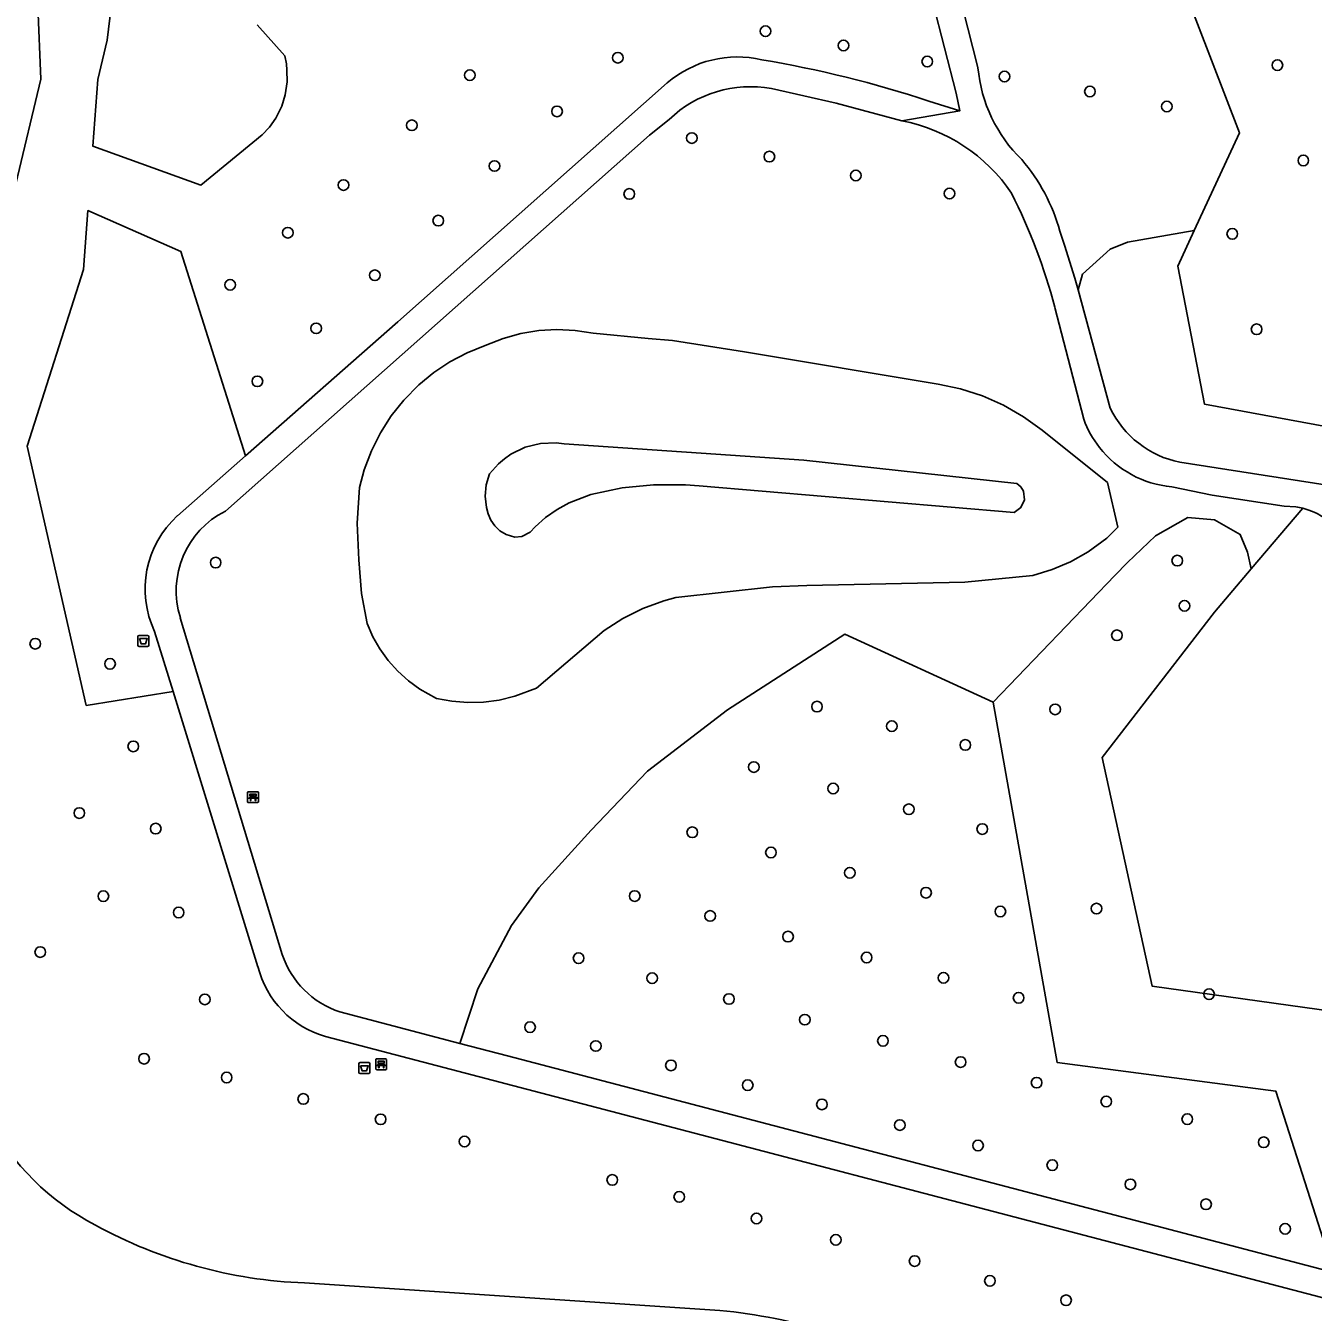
# Model space of a CAD drawing. Extents: x 161258 to 161838, y 380833 to 381727.
# Drawn here: x 161369 to 161487.3, y 381475.7 to 381594 of the extents above; entities that cross this region are included whole.
import ezdxf

# ---------------------------------------------------------------- set-up
doc = ezdxf.new("R2010")
doc.units = 0
for name, color, linetype in [('IMGEO_Afvalbak', 7, 'Continuous'), ('IMGEO_Bank', 7, 'Continuous'), ('IMGEO_Boom', 7, 'Continuous'), ('IMGEO_Gemengd_bos', 7, 'Continuous'), ('IMGEO_Groenvoorziening', 7, 'Continuous'), ('IMGEO_Voetpad_gesloten', 7, 'Continuous')]:
    doc.layers.add(name, color=color, linetype=linetype)

msp = doc.modelspace()

# ---------------------------------------------------------------- linework, layer by layer
at = {"layer": 'IMGEO_Afvalbak'}
for p, q in [((161379.28, 381537.04), (161379.28, 381537.84)), ((161379.28, 381537.84), (161379.28, 381537.04)), ((161379.38, 381537.94), (161380.17, 381537.94)), ((161380.17, 381537.94), (161379.38, 381537.94)), ((161380.27, 381537.84), (161380.27, 381537.04)), ((161380.27, 381537.04), (161380.27, 381537.84)), ((161380.17, 381536.94), (161379.38, 381536.94)), ((161379.38, 381536.94), (161380.17, 381536.94)), ((161399.69, 381498.68), (161400.48, 381498.68)), ((161400.48, 381498.68), (161399.69, 381498.68)), ((161399.59, 381497.78), (161399.59, 381498.58)), ((161399.59, 381498.58), (161399.59, 381497.78)), ((161400.48, 381497.68), (161399.69, 381497.68)), ((161399.69, 381497.68), (161400.48, 381497.68)), ((161400.58, 381498.58), (161400.58, 381497.78)), ((161400.58, 381497.78), (161400.58, 381498.58))]:
    msp.add_line(p, q, dxfattribs=at)
for points in [[(161379.42, 381537.65), (161380.13, 381537.65), (161379.98, 381537.18), (161379.57, 381537.18), (161379.42, 381537.65)], [(161399.73, 381498.4), (161400.44, 381498.4), (161400.29, 381497.93), (161399.88, 381497.93), (161399.73, 381498.4)]]:
    msp.add_lwpolyline(points, dxfattribs=at)
for centre, start, end in [((161379.38, 381537.84), 90, 180), ((161379.38, 381537.84), 90, 180), ((161380.17, 381537.84), 0, 90), ((161380.17, 381537.84), 360, 90), ((161379.38, 381537.04), 180, 270), ((161379.38, 381537.04), 180, 270), ((161380.17, 381537.04), 270, 0), ((161380.17, 381537.04), 270, 0), ((161399.69, 381498.58), 90, 180), ((161399.69, 381498.58), 90, 180), ((161400.48, 381498.58), 0, 90), ((161400.48, 381498.58), 360, 90), ((161399.69, 381497.78), 180, 270), ((161399.69, 381497.78), 180, 270), ((161400.48, 381497.78), 270, 0), ((161400.48, 381497.78), 270, 0)]:
    msp.add_arc(centre, 0.1, start, end, dxfattribs=at)
at = {"layer": 'IMGEO_Bank'}
for p, q in [((161389.35, 381522.66), (161389.35, 381523.5)), ((161389.35, 381523.5), (161389.35, 381522.66)), ((161389.43, 381523.58), (161390.27, 381523.58)), ((161390.27, 381523.58), (161389.43, 381523.58)), ((161390.35, 381523.51), (161390.35, 381522.67)), ((161390.35, 381522.67), (161390.35, 381523.51)), ((161390.28, 381522.58), (161389.44, 381522.58)), ((161389.44, 381522.58), (161390.28, 381522.58)), ((161389.66, 381523.09), (161389.66, 381523.19)), ((161390.05, 381522.98), (161389.66, 381522.98)), ((161389.99, 381523.2), (161389.71, 381523.2)), ((161389.71, 381523.19), (161389.71, 381523.09)), ((161389.71, 381523.08), (161389.99, 381523.08)), ((161390, 381523.09), (161390, 381523.19)), ((161390.04, 381523.19), (161390.04, 381523.09)), ((161401.13, 381498.1), (161401.13, 381498.94)), ((161401.13, 381498.94), (161401.13, 381498.1)), ((161401.21, 381499.03), (161402.05, 381499.03)), ((161402.05, 381499.03), (161401.21, 381499.03)), ((161401.44, 381498.53), (161401.44, 381498.64)), ((161401.48, 381498.64), (161401.48, 381498.53)), ((161401.77, 381498.64), (161401.49, 381498.64)), ((161401.78, 381498.53), (161401.78, 381498.64)), ((161401.82, 381498.64), (161401.82, 381498.53)), ((161402.13, 381498.95), (161402.13, 381498.11)), ((161402.13, 381498.11), (161402.13, 381498.95)), ((161402.06, 381498.03), (161401.22, 381498.03)), ((161401.22, 381498.03), (161402.06, 381498.03)), ((161401.83, 381498.42), (161401.44, 381498.42)), ((161401.49, 381498.53), (161401.77, 381498.53))]:
    msp.add_line(p, q, dxfattribs=at)
for points in [[(161389.6, 381522.98), (161389.46, 381522.98), (161389.57, 381523.08), (161389.66, 381523.08)], [(161389.66, 381523.2), (161389.57, 381523.2), (161389.57, 381523.36), (161390.13, 381523.36), (161390.13, 381523.2), (161390.05, 381523.2)], [(161389.65, 381522.97), (161389.65, 381522.77), (161389.61, 381522.77), (161389.61, 381522.97)], [(161390.05, 381523.08), (161390.13, 381523.08), (161390.25, 381522.98), (161390.11, 381522.98)], [(161390.1, 381522.97), (161390.1, 381522.77), (161390.06, 381522.77), (161390.06, 381522.97)], [(161401.43, 381498.64), (161401.35, 381498.64), (161401.35, 381498.81), (161401.91, 381498.81), (161401.91, 381498.64), (161401.83, 381498.64)], [(161401.38, 381498.42), (161401.24, 381498.42), (161401.35, 381498.53), (161401.43, 381498.53)], [(161401.43, 381498.42), (161401.43, 381498.21), (161401.39, 381498.21), (161401.39, 381498.42)], [(161401.83, 381498.53), (161401.91, 381498.53), (161402.02, 381498.42), (161401.89, 381498.42)], [(161401.88, 381498.42), (161401.88, 381498.21), (161401.84, 381498.21), (161401.84, 381498.42)]]:
    msp.add_lwpolyline(points, dxfattribs=at)
for centre, radius, start, end in [((161389.43, 381523.5), 0.0779, 92.4484, 184.2845), ((161389.43, 381523.5), 0.0779, 92.4484, 184.2845), ((161390.27, 381523.5), 0.0779, 2.4484, 94.2845), ((161390.27, 381523.5), 0.0779, 2.4484, 94.2845), ((161389.43, 381522.66), 0.0779, 182.4484, 274.2845), ((161389.43, 381522.66), 0.0779, 182.4484, 274.2845), ((161389.6, 381522.97), 0.00671, 2.8957, 87.1043), ((161389.66, 381522.97), 0.00671, 92.8957, 177.1043), ((161389.66, 381523.19), 0.00671, 2.8957, 87.1043), ((161389.66, 381523.09), 0.00671, 272.8957, 357.1043), ((161389.71, 381523.19), 0.00671, 92.8957, 177.1043), ((161389.71, 381523.09), 0.00671, 182.8957, 267.1043), ((161389.99, 381523.19), 0.00671, 2.8957, 87.1043), ((161389.99, 381523.09), 0.00671, 272.8957, 357.1043), ((161390.05, 381523.19), 0.00671, 92.8957, 177.1043), ((161390.05, 381523.09), 0.00671, 182.8957, 267.1043), ((161390.05, 381522.97), 0.00671, 2.8957, 87.1043), ((161390.11, 381522.97), 0.00671, 92.8957, 177.1043), ((161390.27, 381522.66), 0.0779, 272.4484, 4.2845), ((161390.27, 381522.66), 0.0779, 272.4484, 4.2845), ((161401.21, 381498.95), 0.0779, 92.4484, 184.2845), ((161401.21, 381498.95), 0.0779, 92.4484, 184.2845), ((161401.43, 381498.64), 0.00671, 2.8957, 87.1043), ((161401.49, 381498.64), 0.00671, 92.8957, 177.1043), ((161401.77, 381498.64), 0.00671, 2.8957, 87.1043), ((161401.83, 381498.64), 0.00671, 92.8957, 177.1043), ((161402.05, 381498.95), 0.0779, 2.4484, 94.2845), ((161402.05, 381498.95), 0.0779, 2.4484, 94.2845), ((161401.21, 381498.11), 0.0779, 182.4484, 274.2845), ((161401.21, 381498.11), 0.0779, 182.4484, 274.2845), ((161401.38, 381498.42), 0.00671, 2.8957, 87.1043), ((161401.43, 381498.53), 0.00671, 272.8957, 357.1043), ((161401.44, 381498.42), 0.00671, 92.8957, 177.1043), ((161401.49, 381498.53), 0.00671, 182.8957, 267.1043), ((161401.77, 381498.53), 0.00671, 272.8957, 357.1043), ((161401.83, 381498.53), 0.00671, 182.8957, 267.1043), ((161401.83, 381498.42), 0.00671, 2.8957, 87.1043), ((161401.89, 381498.42), 0.00671, 92.8957, 177.1043), ((161402.05, 381498.11), 0.0779, 272.4484, 4.2845), ((161402.05, 381498.11), 0.0779, 272.4484, 4.2845)]:
    msp.add_arc(centre, radius, start, end, dxfattribs=at)
at = {"layer": 'IMGEO_Boom'}
for centre in [(161436.95, 381593.48), (161444.12, 381592.17), (161423.38, 381591.04), (161451.81, 381590.69), (161409.78, 381589.44), (161458.91, 381589.31), (161483.99, 381590.36), (161466.76, 381587.94), (161417.79, 381586.11), (161473.83, 381586.56), (161404.45, 381584.83), (161430.18, 381583.66), (161412.04, 381581.09), (161437.3, 381581.95), (161486.37, 381581.6), (161445.25, 381580.22), (161398.17, 381579.34), (161424.43, 381578.52), (161453.85, 381578.56), (161406.88, 381576.07), (161393.05, 381574.96), (161479.84, 381574.85), (161401.05, 381571.05), (161387.75, 381570.17), (161395.66, 381566.17), (161482.08, 381566.08), (161390.25, 381561.3), (161386.42, 381544.64), (161474.79, 381544.82), (161475.45, 381540.67), (161369.84, 381537.18), (161469.24, 381537.96), (161376.71, 381535.33), (161441.68, 381531.4), (161463.57, 381531.15), (161448.55, 381529.61), (161378.85, 381527.75), (161455.31, 381527.88), (161435.87, 381525.85), (161443.16, 381523.87), (161450.12, 381521.97), (161373.89, 381521.62), (161380.91, 381520.19), (161430.22, 381519.85), (161456.87, 381520.15), (161437.45, 381518), (161444.69, 381516.13), (161376.1, 381513.98), (161424.93, 381513.99), (161451.7, 381514.3), (161383.02, 381512.48), (161458.53, 381512.57), (161467.36, 381512.84), (161431.86, 381512.16), (161439.02, 381510.26), (161370.3, 381508.84), (161419.77, 381508.28), (161446.24, 381508.34), (161426.53, 381506.44), (161453.31, 381506.48), (161385.42, 381504.49), (161433.59, 381504.53), (161460.21, 381504.64), (161477.71, 381504.97), (161415.31, 381501.94), (161440.56, 381502.63), (161447.74, 381500.68), (161421.35, 381500.21), (161379.84, 381499.04), (161428.26, 381498.43), (161454.88, 381498.73), (161387.43, 381497.31), (161435.31, 381496.61), (161461.86, 381496.84), (161394.47, 381495.34), (161442.13, 381494.84), (161468.26, 381495.11), (161401.58, 381493.47), (161475.71, 381493.49), (161449.29, 381492.94), (161409.29, 381491.43), (161456.48, 381491.06), (161482.73, 381491.36), (161463.3, 381489.26), (161422.87, 381487.9), (161470.48, 381487.49), (161429.02, 381486.34), (161477.43, 381485.66), (161436.12, 381484.36), (161484.7, 381483.41), (161443.41, 381482.39), (161450.65, 381480.44), (161457.57, 381478.62), (161464.57, 381476.84)]:
    msp.add_circle(centre, 0.489, dxfattribs=at)
at = {"layer": 'IMGEO_Gemengd_bos'}
for points in [[(161508.82, 381602.95), (161505.54, 381613.91), (161494.82, 381620.63), (161446.25, 381630.28), (161451.89, 381608.12), (161472.78, 381604.21), (161480.49, 381584.14), (161476.35, 381575.16), (161474.83, 381571.88), (161477.28, 381559.21), (161492.91, 381556.32), (161500.31, 381562.38), (161506.82, 381566.88), (161513.04, 381571.78), (161513.88, 381574.42), (161513.85, 381575.8), (161511.64, 381584.41), (161510.04, 381594.05)], [(161457.86, 381531.82), (161444.24, 381538.05), (161433.46, 381531.11), (161426.11, 381525.48), (161420.93, 381520.06), (161416.11, 381514.75), (161413.62, 381511.28), (161410.52, 381505.45), (161408.86, 381500.45), (161413.24, 381499.3), (161489.17, 381479.38), (161483.83, 381496.07), (161463.75, 381498.68)]]:
    msp.add_lwpolyline(points, close=True, dxfattribs=at)
for points in [[(161377.4, 381600.53), (161376.45, 381592.67), (161375.59, 381589.04), (161375.13, 381582.92), (161385.05, 381579.33), (161390.68, 381583.97), (161391.36, 381584.66), (161391.94, 381585.49), (161392.5, 381586.6), (161392.81, 381587.62), (161393, 381588.83), (161392.97, 381589.91), (161392.92, 381590.49), (161392.77, 381591.23), (161390.22, 381594.07)], [(161383.21, 381573.24), (161374.68, 381576.99), (161374.27, 381571.59), (161369.09, 381555.33), (161374.53, 381531.51), (161382.51, 381532.78), (161380.8, 381538.31)], [(161382.91, 381548.95), (161389.17, 381554.46), (161383.21, 381573.24)]]:
    msp.add_lwpolyline(points, dxfattribs=at)
msp.add_arc((161389.05, 381542.21), 9.12, 132.3194, 205.3052, dxfattribs=at)
at = {"layer": 'IMGEO_Groenvoorziening'}
for points in [[(161391.37, 381667.33), (161386.89, 381668.72), (161334.88, 381686.35), (161332.88, 381684.21), (161332.5, 381684.36), (161308.9, 381657.34), (161323.25, 381645.46), (161342.6, 381633.77), (161351.06, 381627.81), (161358.39, 381621.53), (161365.09, 381614.24), (161367.7, 381609.22), (161369.8, 381602.57), (161370.36, 381589.07), (161368.05, 381579.46), (161365.83, 381572.14), (161359.24, 381542.5), (161358.09, 381525.59)], [(161358.09, 381525.59), (161359.24, 381542.5), (161365.83, 381572.14), (161368.05, 381579.46), (161370.36, 381589.07), (161369.8, 381602.57), (161367.7, 381609.22), (161365.09, 381614.24), (161358.39, 381621.53), (161351.06, 381627.81), (161342.6, 381633.77), (161323.25, 381645.46), (161308.9, 381657.34)], [(161451.97, 381587.04), (161454.81, 381586.17), (161454.47, 381587.79), (161449.12, 381608.64), (161435.42, 381611.2), (161433.6, 381611.54), (161428.27, 381612.54), (161426.31, 381612.91), (161424.99, 381608.18), (161407.09, 381620.1), (161405.58, 381623.3), (161408.29, 381627.66), (161418.85, 381627.33), (161418.97, 381635.71), (161426.68, 381634.17), (161443.42, 381630.85), (161443.34, 381631.15)], [(161472.78, 381604.21), (161451.89, 381608.12), (161456.47, 381590.13)], [(161463.99, 381575.1), (161464.41, 381573.8), (161465.38, 381570.78), (161465.67, 381569.71), (161466.09, 381571.16), (161468.62, 381573.45), (161470.21, 381574.1), (161476.35, 381575.16), (161480.49, 381584.14), (161472.78, 381604.21)], [(161390.22, 381594.07), (161392.77, 381591.23), (161392.92, 381590.49), (161392.97, 381589.91), (161393, 381588.83), (161392.81, 381587.62), (161392.5, 381586.6), (161391.94, 381585.49), (161391.36, 381584.66), (161390.68, 381583.97), (161385.05, 381579.33), (161375.13, 381582.92), (161375.59, 381589.04), (161376.45, 381592.67), (161377.4, 381600.53)], [(161390.3, 381507.5), (161382.51, 381532.78), (161374.53, 381531.51), (161369.09, 381555.33), (161374.27, 381571.59), (161374.68, 381576.99), (161383.21, 381573.24), (161389.17, 381554.46), (161403.16, 381566.78), (161427.92, 381588.74)], [(161449.47, 381585.24), (161443.44, 381586.88), (161437.49, 381588.21)], [(161428.1, 381585.37), (161426.29, 381583.91), (161387.31, 381549.37)], [(161474.83, 381571.88), (161476.35, 381575.16), (161470.21, 381574.1), (161468.62, 381573.45), (161466.09, 381571.16), (161465.67, 381569.71), (161468.62, 381558.84)], [(161491.59, 381552.89), (161494.08, 381555.1), (161495.14, 381556.03), (161492.91, 381556.32), (161477.28, 381559.21), (161474.83, 381571.88)], [(161466.2, 381557.81), (161463.54, 381568.1)], [(161475.02, 381553.86), (161488.37, 381551.78)], [(161485.69, 381549.76), (161484.61, 381549.82), (161478, 381550.85), (161474.28, 381551.6)], [(161444.24, 381538.05), (161457.86, 381531.82), (161469.06, 381543.46), (161470.21, 381544.66), (161472.79, 381547.11), (161475.77, 381548.78), (161478.22, 381548.58), (161480.58, 381547.23), (161481.24, 381545.6), (161481.58, 381544.07), (161486.32, 381549.64)], [(161486.32, 381549.64), (161481.58, 381544.07), (161478.2, 381540.08), (161467.87, 381526.74), (161472.49, 381505.7), (161492, 381502.98), (161488.6, 381514.3)], [(161492, 381502.98), (161472.49, 381505.7), (161467.87, 381526.74), (161478.2, 381540.08), (161481.58, 381544.07), (161481.24, 381545.6), (161480.58, 381547.23), (161478.22, 381548.58), (161475.77, 381548.78), (161472.79, 381547.11), (161470.21, 381544.66), (161469.06, 381543.46), (161457.86, 381531.82), (161463.75, 381498.68), (161483.83, 381496.07), (161489.17, 381479.38), (161494.07, 381478.1)], [(161383.17, 381539.56), (161392.54, 381508.62)], [(161397.82, 381503.35), (161408.86, 381500.45), (161410.52, 381505.45), (161413.62, 381511.28), (161416.11, 381514.75), (161420.93, 381520.06), (161426.11, 381525.48), (161433.46, 381531.11), (161444.24, 381538.05)], [(161499.61, 381473.97), (161493.11, 381475.77), (161396.52, 381501.07)], [(161432.76, 381475.9), (161394.59, 381478.44)], [(161394.59, 381478.44), (161432.76, 381475.9)]]:
    msp.add_lwpolyline(points, dxfattribs=at)
for points in [[(161399.43, 381548.27), (161399.57, 381544.89), (161399.83, 381541.8), (161400.34, 381539.03), (161400.87, 381537.83), (161401.52, 381536.7), (161402.28, 381535.63), (161403.16, 381534.66), (161404.13, 381533.78), (161405.19, 381533), (161406.7, 381532.16), (161408.13, 381531.89), (161409.58, 381531.78), (161411.04, 381531.82), (161412.48, 381532.01), (161413.9, 381532.35), (161415.89, 381533.11), (161422.11, 381538.4), (161423.84, 381539.5), (161425.68, 381540.41), (161427.61, 381541.13), (161428.7, 381541.43), (161437.59, 381542.41), (161440.75, 381542.54), (161455.26, 381542.84), (161461.51, 381543.44), (161463.28, 381543.99), (161464.98, 381544.72), (161466.6, 381545.63), (161468.32, 381546.87), (161469.32, 381547.9), (161468.37, 381551.99), (161462.37, 381556.81), (161460.66, 381558.05), (161458.82, 381559.1), (161456.89, 381559.96), (161454.88, 381560.61), (161452.8, 381561.04), (161435.01, 381564), (161428.4, 381565.05), (161426.17, 381565.25), (161421.11, 381565.73), (161419.45, 381565.98), (161417.78, 381566.06), (161416.11, 381565.96), (161414.46, 381565.69), (161412.84, 381565.24), (161411.18, 381564.59), (161409.52, 381563.93), (161407.94, 381563.1), (161406.46, 381562.12), (161405.09, 381560.98), (161403.72, 381559.57), (161402.56, 381558.12), (161401.56, 381556.56), (161400.73, 381554.91), (161400.08, 381553.17), (161399.64, 381551.54)], [(161440.75, 381542.54), (161437.59, 381542.41), (161428.7, 381541.43), (161427.61, 381541.13), (161425.68, 381540.41), (161423.84, 381539.5), (161422.11, 381538.4), (161415.89, 381533.11), (161413.9, 381532.35), (161412.48, 381532.01), (161411.04, 381531.82), (161409.58, 381531.78), (161408.13, 381531.89), (161406.7, 381532.16), (161405.19, 381533), (161404.13, 381533.78), (161403.16, 381534.66), (161402.28, 381535.63), (161401.52, 381536.7), (161400.87, 381537.83), (161400.34, 381539.03), (161399.83, 381541.8), (161399.57, 381544.89), (161399.43, 381548.27), (161399.64, 381551.54), (161400.08, 381553.17), (161400.73, 381554.91), (161401.56, 381556.56), (161402.56, 381558.12), (161403.72, 381559.57), (161405.09, 381560.98), (161406.46, 381562.12), (161407.94, 381563.1), (161409.52, 381563.93), (161411.18, 381564.59), (161412.84, 381565.24), (161414.46, 381565.69), (161416.11, 381565.96), (161417.78, 381566.06), (161419.45, 381565.98), (161421.11, 381565.73), (161426.17, 381565.25), (161428.4, 381565.05), (161435.01, 381564), (161452.8, 381561.04), (161454.88, 381560.61), (161456.89, 381559.96), (161458.82, 381559.1), (161460.66, 381558.05), (161462.37, 381556.81), (161468.37, 381551.99), (161469.32, 381547.9), (161468.32, 381546.87), (161466.6, 381545.63), (161464.98, 381544.72), (161463.28, 381543.99), (161461.51, 381543.44), (161455.26, 381542.84)], [(161411.18, 381550.74), (161411.28, 381551.79), (161411.59, 381552.79), (161412.4, 381553.72), (161412.95, 381554.19), (161413.55, 381554.61), (161414.85, 381555.24), (161416.27, 381555.59), (161417.72, 381555.64), (161418.44, 381555.55), (161440.48, 381554.04), (161460.05, 381551.92), (161460.41, 381551.6), (161460.65, 381551.19), (161460.74, 381550.41), (161460.42, 381549.7), (161459.79, 381549.23), (161430.86, 381551.69), (161429.58, 381551.79), (161426.66, 381551.8), (161423.76, 381551.5), (161420.9, 381550.9), (161418.91, 381550.13), (161417.79, 381549.51), (161416.74, 381548.77), (161415.77, 381547.92), (161415.32, 381547.43), (161414.56, 381547.05), (161413.92, 381546.99), (161413.1, 381547.22), (161412.52, 381547.57), (161412.07, 381548.01), (161411.71, 381548.54), (161411.47, 381549.12), (161411.31, 381549.7)], [(161413.92, 381546.99), (161414.56, 381547.05), (161415.32, 381547.43), (161415.77, 381547.92), (161416.74, 381548.77), (161417.79, 381549.51), (161418.91, 381550.13), (161420.9, 381550.9), (161423.76, 381551.5), (161426.66, 381551.8), (161429.58, 381551.79), (161430.86, 381551.69), (161459.79, 381549.23), (161460.42, 381549.7), (161460.74, 381550.41), (161460.65, 381551.19), (161460.41, 381551.6), (161460.05, 381551.92), (161440.48, 381554.04), (161418.44, 381555.55), (161417.72, 381555.64), (161416.27, 381555.59), (161414.85, 381555.24), (161413.55, 381554.61), (161412.95, 381554.19), (161412.4, 381553.72), (161411.59, 381552.79), (161411.28, 381551.79), (161411.18, 381550.74), (161411.31, 381549.7), (161411.47, 381549.12), (161411.71, 381548.54), (161412.07, 381548.01), (161412.52, 381547.57), (161413.1, 381547.22)]]:
    msp.add_lwpolyline(points, close=True, dxfattribs=at)
for centre, radius, start, end in [((161434.35, 381581.21), 9.9, 76.7939, 130.4702), ((161420.65, 381493.73), 98.42, 71.4484, 80.6689), ((161469.99, 381591.38), 13.58, 185.314, 225.6196), ((161435.56, 381577.61), 10.77, 79.6914, 133.8783), ((161446.5, 381569.77), 15.76, 34.0392, 79.12), ((161447.92, 381570.77), 16.64, 15.0601, 40.9439), ((161412.52, 381554.68), 52.75, 14.7419, 26.9465), ((161475.19, 381561.13), 9.59, 200.2758, 218.0476), ((161476.87, 381562.83), 9.16, 205.7841, 258.3656), ((161475.16, 381561.11), 9.55, 218.0794, 264.7094), ((161484.78, 381543.31), 6.52, 76.4105, 81.9956), ((161484.87, 381543.78), 6.03, 5.7601, 76.1359), ((161390.99, 381542.04), 8.2, 116.6547, 197.5871), ((161400.47, 381511.27), 8.36, 198.4513, 251.4944), ((161399.01, 381509.7), 8.98, 194.1438, 253.927), ((161385.96, 381504.27), 23.09, 207.74, 242.7098), ((161385.96, 381504.27), 23.09, 207.74, 242.7098), ((161396.24, 381521.82), 43.42, 241.263, 267.8216), ((161396.24, 381521.82), 43.42, 241.263, 267.8216), ((161427.61, 381423.7), 52.46, 62, 84.368), ((161427.61, 381423.7), 52.46, 62, 84.368)]:
    msp.add_arc(centre, radius, start, end, dxfattribs=at)
at = {"layer": 'IMGEO_Voetpad_gesloten'}
for points in [[(161443.34, 381631.15), (161443.42, 381630.85), (161445.59, 381622.37), (161446.43, 381619.12), (161449.12, 381608.64), (161454.47, 381587.79), (161454.81, 381586.17), (161449.47, 381585.24)], [(161456.47, 381590.13), (161451.89, 381608.12)], [(161427.92, 381588.74), (161403.16, 381566.78), (161389.17, 381554.46), (161382.91, 381548.95)], [(161437.49, 381588.21), (161443.44, 381586.88), (161449.47, 381585.24), (161454.81, 381586.17), (161451.97, 381587.04)], [(161387.31, 381549.37), (161426.29, 381583.91), (161428.1, 381585.37)], [(161468.62, 381558.84), (161465.67, 381569.71), (161465.38, 381570.78), (161464.41, 381573.8), (161463.99, 381575.1)], [(161463.54, 381568.1), (161466.2, 381557.81)], [(161488.37, 381551.78), (161475.02, 381553.86)], [(161474.28, 381551.6), (161478, 381550.85), (161484.61, 381549.82), (161485.69, 381549.76)], [(161392.54, 381508.62), (161383.17, 381539.56)], [(161380.8, 381538.31), (161382.51, 381532.78), (161390.3, 381507.5)], [(161413.24, 381499.3), (161408.86, 381500.45), (161397.82, 381503.35)], [(161396.52, 381501.07), (161493.11, 381475.77), (161494.07, 381478.1), (161489.17, 381479.38), (161413.24, 381499.3)]]:
    msp.add_lwpolyline(points, dxfattribs=at)
for centre, radius, start, end in [((161434.35, 381581.21), 9.9, 76.7939, 130.4702), ((161420.65, 381493.73), 98.42, 71.4484, 80.6689), ((161469.99, 381591.38), 13.58, 185.314, 225.6196), ((161435.56, 381577.61), 10.77, 79.6914, 133.8783), ((161446.5, 381569.77), 15.76, 34.0392, 79.12), ((161447.92, 381570.77), 16.64, 15.0601, 40.9439), ((161412.52, 381554.68), 52.75, 14.7419, 26.9465), ((161475.19, 381561.13), 9.59, 200.2758, 218.0476), ((161476.87, 381562.83), 9.16, 205.7841, 258.3656), ((161475.16, 381561.11), 9.55, 218.0794, 264.7094), ((161484.78, 381543.31), 6.52, 76.4105, 81.9956), ((161484.87, 381543.78), 6.03, 5.7601, 76.1359), ((161389.05, 381542.21), 9.12, 132.3194, 205.3052), ((161390.99, 381542.04), 8.2, 116.6547, 197.5871), ((161400.47, 381511.27), 8.36, 198.4513, 251.4944), ((161399.01, 381509.7), 8.98, 194.1438, 253.927)]:
    msp.add_arc(centre, radius, start, end, dxfattribs=at)

doc.saveas('drawing.dxf')
